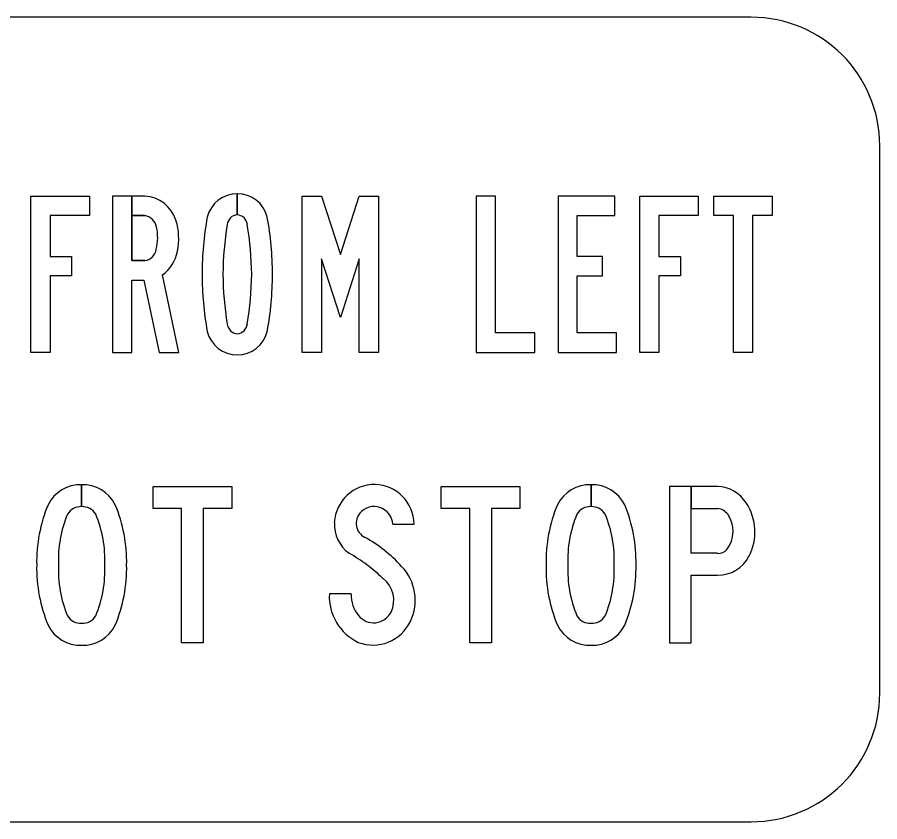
# Model space of a CAD drawing. Extents: x 42133 to 45533, y 41351 to 47951.
# Drawn here: x 44290 to 44309.28, y 47444.77 to 47462.77 of the extents above; entities that cross this region are included whole.
import ezdxf

# ---------------------------------------------------------------- set-up
doc = ezdxf.new("R2010")
doc.units = 0
doc.layers.add('P_TRAF_SIGN_SignDetails', color=7, linetype='Continuous')

msp = doc.modelspace()

# ---------------------------------------------------------------- linework, layer by layer
at = {"layer": 'P_TRAF_SIGN_SignDetails'}
for p, q in [((44306.411, 47462.768), (44276.169, 47462.768)), ((44309.285, 47447.645), (44309.285, 47459.894)), ((44294.922, 47458.82), (44294.922, 47458.351)), ((44294.922, 47458.351), (44294.922, 47458.82)), ((44294.922, 47458.82), (44294.922, 47458.351)), ((44294.922, 47458.351), (44294.922, 47458.82)), ((44291.443, 47451.82), (44291.443, 47452.312)), ((44291.443, 47452.312), (44291.443, 47451.82)), ((44291.443, 47451.82), (44291.443, 47452.312)), ((44291.443, 47452.312), (44291.443, 47451.82)), ((44302.83, 47451.82), (44302.83, 47452.312)), ((44302.83, 47451.82), (44302.83, 47452.312)), ((44302.831, 47452.312), (44302.831, 47451.82)), ((44302.831, 47452.312), (44302.831, 47451.82)), ((44298.399, 47451.428), (44298.878, 47451.428)), ((44298.399, 47451.428), (44298.878, 47451.428)), ((44298.399, 47451.428), (44298.878, 47451.428)), ((44297.468, 47449.869), (44296.981, 47449.869)), ((44297.468, 47449.869), (44296.981, 47449.869)), ((44297.468, 47449.869), (44296.981, 47449.869)), ((44276.169, 47444.771), (44306.411, 47444.771))]:
    msp.add_line(p, q, dxfattribs=at)
for points in [[(44291.217, 47457.419), (44291.217, 47456.981), (44290.738, 47456.981), (44290.738, 47455.269), (44290.308, 47455.269), (44290.308, 47458.767), (44291.617, 47458.767), (44291.617, 47458.33), (44290.738, 47458.33), (44290.738, 47457.419)], [(44291.217, 47457.419), (44291.217, 47456.981), (44290.738, 47456.981), (44290.738, 47455.269), (44290.308, 47455.269), (44290.308, 47458.767), (44291.617, 47458.767), (44291.617, 47458.33), (44290.738, 47458.33), (44290.738, 47457.419)], [(44291.217, 47457.419), (44291.217, 47456.981), (44290.738, 47456.981), (44290.738, 47455.269), (44290.308, 47455.269), (44290.308, 47458.767), (44291.617, 47458.767), (44291.617, 47458.33), (44290.738, 47458.33), (44290.738, 47457.419)], [(44296.373, 47455.269), (44296.373, 47458.767), (44296.804, 47458.767), (44297.226, 47457.458), (44297.648, 47458.767), (44298.079, 47458.767), (44298.079, 47455.269), (44297.648, 47455.269), (44297.648, 47457.362), (44297.226, 47456.053), (44296.804, 47457.362), (44296.804, 47455.269)], [(44296.373, 47455.269), (44296.373, 47458.767), (44296.804, 47458.767), (44297.226, 47457.458), (44297.648, 47458.767), (44298.079, 47458.767), (44298.079, 47455.269), (44297.648, 47455.269), (44297.648, 47457.362), (44297.226, 47456.053), (44296.804, 47457.362), (44296.804, 47455.269)], [(44296.373, 47455.269), (44296.373, 47458.767), (44296.804, 47458.767), (44297.226, 47457.458), (44297.648, 47458.767), (44298.079, 47458.767), (44298.079, 47455.269), (44297.648, 47455.269), (44297.648, 47457.362), (44297.226, 47456.053), (44296.804, 47457.362), (44296.804, 47455.269)], [(44300.696, 47455.706), (44300.696, 47458.767), (44300.265, 47458.767), (44300.265, 47455.269), (44301.575, 47455.269), (44301.575, 47455.706)], [(44300.696, 47455.706), (44300.696, 47458.767), (44300.265, 47458.767), (44300.265, 47455.269), (44301.575, 47455.269), (44301.575, 47455.706)], [(44300.696, 47455.706), (44300.696, 47458.767), (44300.265, 47458.767), (44300.265, 47455.269), (44301.575, 47455.269), (44301.575, 47455.706)], [(44302.523, 47455.706), (44302.523, 47456.981), (44303.086, 47456.981), (44303.086, 47457.419), (44302.523, 47457.419), (44302.523, 47458.33), (44303.363, 47458.33), (44303.363, 47458.767), (44302.092, 47458.767), (44302.092, 47455.269), (44303.401, 47455.269), (44303.401, 47455.706)], [(44302.523, 47455.706), (44302.523, 47456.981), (44303.086, 47456.981), (44303.086, 47457.419), (44302.523, 47457.419), (44302.523, 47458.33), (44303.363, 47458.33), (44303.363, 47458.767), (44302.092, 47458.767), (44302.092, 47455.269), (44303.401, 47455.269), (44303.401, 47455.706)], [(44302.523, 47455.706), (44302.523, 47456.981), (44303.086, 47456.981), (44303.086, 47457.419), (44302.523, 47457.419), (44302.523, 47458.33), (44303.363, 47458.33), (44303.363, 47458.767), (44302.092, 47458.767), (44302.092, 47455.269), (44303.401, 47455.269), (44303.401, 47455.706)], [(44304.827, 47457.419), (44304.827, 47456.981), (44304.349, 47456.981), (44304.349, 47455.269), (44303.918, 47455.269), (44303.918, 47458.767), (44305.228, 47458.767), (44305.228, 47458.33), (44304.349, 47458.33), (44304.349, 47457.419)], [(44304.827, 47457.419), (44304.827, 47456.981), (44304.349, 47456.981), (44304.349, 47455.269), (44303.918, 47455.269), (44303.918, 47458.767), (44305.228, 47458.767), (44305.228, 47458.33), (44304.349, 47458.33), (44304.349, 47457.419)], [(44304.827, 47457.419), (44304.827, 47456.981), (44304.349, 47456.981), (44304.349, 47455.269), (44303.918, 47455.269), (44303.918, 47458.767), (44305.228, 47458.767), (44305.228, 47458.33), (44304.349, 47458.33), (44304.349, 47457.419)], [(44306.882, 47458.33), (44306.443, 47458.33), (44306.443, 47455.269), (44306.012, 47455.269), (44306.012, 47458.33), (44305.572, 47458.33), (44305.572, 47458.767), (44306.882, 47458.767)], [(44306.882, 47458.33), (44306.443, 47458.33), (44306.443, 47455.269), (44306.012, 47455.269), (44306.012, 47458.33), (44305.572, 47458.33), (44305.572, 47458.767), (44306.882, 47458.767)], [(44306.882, 47458.33), (44306.443, 47458.33), (44306.443, 47455.269), (44306.012, 47455.269), (44306.012, 47458.33), (44305.572, 47458.33), (44305.572, 47458.767), (44306.882, 47458.767)], [(44293.678, 47451.78), (44293.041, 47451.78), (44293.041, 47452.27), (44294.798, 47452.27), (44294.798, 47451.78), (44294.161, 47451.78), (44294.161, 47448.771), (44293.678, 47448.771)], [(44293.678, 47451.78), (44293.041, 47451.78), (44293.041, 47452.27), (44294.798, 47452.27), (44294.798, 47451.78), (44294.161, 47451.78), (44294.161, 47448.771), (44293.678, 47448.771)], [(44293.678, 47451.78), (44293.041, 47451.78), (44293.041, 47452.27), (44294.798, 47452.27), (44294.798, 47451.78), (44294.161, 47451.78), (44294.161, 47448.771), (44293.678, 47448.771)], [(44300.121, 47451.78), (44299.483, 47451.78), (44299.483, 47452.27), (44301.241, 47452.27), (44301.241, 47451.78), (44300.603, 47451.78), (44300.603, 47448.771), (44300.121, 47448.771)], [(44300.121, 47451.78), (44299.483, 47451.78), (44299.483, 47452.27), (44301.241, 47452.27), (44301.241, 47451.78), (44300.603, 47451.78), (44300.603, 47448.771), (44300.121, 47448.771)], [(44300.121, 47451.78), (44299.483, 47451.78), (44299.483, 47452.27), (44301.241, 47452.27), (44301.241, 47451.78), (44300.603, 47451.78), (44300.603, 47448.771), (44300.121, 47448.771)]]:
    msp.add_lwpolyline(points, close=True, dxfattribs=at)
for points in [[(44292.854, 47458.767), (44292.134, 47458.767), (44292.134, 47455.269), (44292.565, 47455.269), (44292.565, 47456.885), (44292.835, 47456.885), (44293.175, 47455.269)], [(44292.565, 47458.767), (44292.134, 47458.767), (44292.134, 47455.269), (44292.565, 47455.269), (44292.565, 47456.885), (44292.835, 47456.885), (44293.175, 47455.269), (44293.616, 47455.269), (44293.251, 47457.003)], [(44292.565, 47458.767), (44292.134, 47458.767), (44292.134, 47455.269), (44292.565, 47455.269), (44292.565, 47456.885), (44292.835, 47456.885), (44293.175, 47455.269), (44293.616, 47455.269), (44293.251, 47457.003)], [(44292.854, 47458.767), (44292.565, 47458.767), (44292.565, 47458.33), (44292.854, 47458.33)], [(44292.854, 47457.323), (44292.565, 47457.323), (44292.565, 47458.767)], [(44292.854, 47458.767), (44292.565, 47458.767), (44292.565, 47458.33), (44292.854, 47458.33)], [(44292.854, 47457.323), (44292.565, 47457.323), (44292.565, 47458.767)], [(44292.854, 47458.33), (44292.565, 47458.33), (44292.565, 47457.323), (44292.854, 47457.323)], [(44293.175, 47455.269), (44293.616, 47455.269), (44293.251, 47457.003)], [(44305.661, 47452.27), (44304.584, 47452.27), (44304.584, 47448.771), (44305.066, 47448.771), (44305.066, 47450.286), (44305.661, 47450.286)], [(44305.066, 47452.27), (44304.584, 47452.27), (44304.584, 47448.771), (44305.066, 47448.771), (44305.066, 47450.286), (44305.661, 47450.286)], [(44305.066, 47452.27), (44304.584, 47452.27), (44304.584, 47448.771), (44305.066, 47448.771), (44305.066, 47450.286), (44305.661, 47450.286)], [(44305.661, 47452.27), (44305.066, 47452.27), (44305.066, 47451.78), (44305.661, 47451.78)], [(44305.661, 47450.776), (44305.066, 47450.776), (44305.066, 47452.27)], [(44305.661, 47452.27), (44305.066, 47452.27), (44305.066, 47451.78), (44305.661, 47451.78)], [(44305.661, 47450.776), (44305.066, 47450.776), (44305.066, 47452.27)], [(44305.661, 47450.776), (44305.066, 47450.776), (44305.066, 47451.78), (44305.661, 47451.78)]]:
    msp.add_lwpolyline(points, dxfattribs=at)
for centre, start, end in [((44306.411, 47459.894), 0, 90), ((44306.411, 47447.645), 270, 0)]:
    msp.add_arc(centre, 2.874, start, end, dxfattribs=at)
for centre, major_axis, start_param, end_param in [((44294.914, 47458.126), (0, 0.693), 6.270788, 7.609689), ((44294.914, 47458.126), (0, 0.693), 6.270788, 7.609689), ((44294.914, 47458.126), (0, 0.693), 6.270788, 7.609689), ((44294.93, 47458.126), (0, 0.693), 4.956682, 6.295583), ((44294.93, 47458.126), (0, 0.693), 4.956682, 6.295331), ((44294.93, 47458.126), (0, 0.693), 4.956682, 6.295331), ((44292.815, 47457.981), (0, 0.787), 5.030251, 6.233097), ((44292.815, 47457.981), (0, 0.787), 5.030251, 6.233097), ((44292.815, 47457.981), (0, 0.787), 5.030251, 6.233097), ((44292.802, 47458.01), (0, 0.325), 4.908761, 6.117799), ((44292.802, 47458.01), (0, 0.325), 4.908761, 6.117799), ((44292.802, 47458.01), (0, 0.325), 4.908761, 6.117799), ((44292.233, 47457.815), (0, 1.401), 4.509585, 5.011141), ((44292.233, 47457.815), (0, 1.401), 4.509585, 5.011141), ((44292.233, 47457.815), (0, 1.401), 4.509585, 5.011141), ((44300.769, 47457.05), (0, 6.734), 1.3849, 1.575497), ((44300.769, 47457.05), (0, 6.734), 1.3849, 1.575497), ((44300.769, 47457.05), (0, 6.734), 1.3849, 1.575497), ((44294.947, 47458.096), (0, 0.256), 0.099923, 1.436755), ((44294.947, 47458.096), (0, 0.256), 0.099923, 1.436755), ((44294.947, 47458.096), (0, 0.256), 0.099923, 1.436755), ((44294.897, 47458.096), (0, 0.256), 4.846431, 6.183262), ((44294.897, 47458.096), (0, 0.256), 4.846431, 6.182575), ((44294.897, 47458.096), (0, 0.256), 4.846431, 6.182575), ((44289.075, 47457.05), (0, 6.734), 4.707688, 4.898285), ((44289.075, 47457.05), (0, 6.734), 4.707688, 4.898285), ((44289.075, 47457.05), (0, 6.734), 4.707688, 4.898285), ((44292.114, 47457.834), (0, 1.044), 4.465322, 4.943449), ((44292.114, 47457.834), (0, 1.044), 4.465322, 4.943449), ((44292.114, 47457.834), (0, 1.044), 4.465322, 4.943449), ((44301.445, 47456.96), (0, 6.949), 1.401553, 1.562444), ((44301.445, 47456.96), (0, 6.949), 1.401553, 1.562444), ((44301.445, 47456.96), (0, 6.949), 1.401553, 1.562444), ((44288.399, 47456.96), (0, 6.949), 4.720742, 4.881632), ((44288.399, 47456.96), (0, 6.949), 4.720742, 4.881632), ((44288.399, 47456.96), (0, 6.949), 4.720742, 4.881632), ((44292.813, 47457.626), (0, 0.306), 3.278526, 4.557126), ((44292.813, 47457.626), (0, 0.306), 3.278526, 4.557126), ((44292.813, 47457.626), (0, 0.306), 3.278526, 4.557126), ((44292.755, 47457.697), (0, 0.858), 3.768896, 4.519364), ((44292.755, 47457.697), (0, 0.858), 3.768896, 4.519364), ((44292.755, 47457.697), (0, 0.858), 3.768896, 4.519364), ((44300.769, 47456.986), (0, 6.734), 1.566095, 1.756692), ((44300.769, 47456.986), (0, 6.734), 1.566095, 1.756692), ((44300.769, 47456.986), (0, 6.734), 1.566095, 1.756692), ((44301.445, 47457.076), (0, 6.949), 1.579149, 1.740039), ((44301.445, 47457.076), (0, 6.949), 1.579149, 1.740039), ((44301.445, 47457.076), (0, 6.949), 1.579149, 1.740039), ((44288.399, 47457.076), (0, 6.949), 4.543146, 4.704036), ((44288.399, 47457.076), (0, 6.949), 4.543146, 4.704036), ((44288.399, 47457.076), (0, 6.949), 4.543146, 4.704036), ((44289.075, 47456.986), (0, 6.734), 4.526493, 4.71709), ((44289.075, 47456.986), (0, 6.734), 4.526493, 4.71709), ((44289.075, 47456.986), (0, 6.734), 4.526493, 4.71709), ((44294.947, 47455.94), (0, 0.256), 1.704838, 3.04167), ((44294.947, 47455.94), (0, 0.256), 1.704838, 3.04167), ((44294.947, 47455.94), (0, 0.256), 1.704838, 3.04167), ((44294.897, 47455.94), (0, 0.256), 3.241516, 4.578347), ((44294.897, 47455.94), (0, 0.256), 3.241516, 4.578347), ((44294.897, 47455.94), (0, 0.256), 3.241516, 4.578347), ((44294.914, 47455.909), (0, 0.693), 1.815089, 3.15399), ((44294.914, 47455.909), (0, 0.693), 1.815089, 3.15399), ((44294.914, 47455.909), (0, 0.693), 1.815089, 3.15399), ((44294.93, 47455.909), (0, 0.693), 3.129195, 4.468096), ((44294.93, 47455.909), (0, 0.693), 3.129195, 4.468096), ((44294.93, 47455.909), (0, 0.693), 3.129195, 4.468096), ((44291.414, 47451.488), (0, 0.824), 6.248265, 7.383959), ((44291.414, 47451.488), (0, 0.824), 6.248265, 7.383959), ((44291.414, 47451.488), (0, 0.824), 6.248265, 7.383959), ((44291.471, 47451.488), (0, 0.824), 5.182411, 6.318105), ((44291.471, 47451.488), (0, 0.824), 5.182411, 6.317893), ((44291.471, 47451.488), (0, 0.824), 5.182411, 6.317893), ((44297.984, 47451.407), (0, 0.908), 4.736267, 7.790596), ((44297.984, 47451.407), (0, 0.908), 4.736267, 7.790596), ((44297.984, 47451.407), (0, 0.908), 4.736267, 7.790596), ((44302.802, 47451.488), (0, 0.824), 6.248265, 7.383959), ((44302.802, 47451.488), (0, 0.824), 6.248265, 7.383959), ((44302.802, 47451.488), (0, 0.824), 6.248265, 7.383959), ((44302.859, 47451.488), (0, 0.824), 5.182411, 6.318105), ((44302.859, 47451.488), (0, 0.824), 5.182411, 6.317893), ((44302.859, 47451.488), (0, 0.824), 5.182411, 6.317893), ((44305.643, 47451.482), (0, 0.788), 5.276851, 6.259896), ((44305.643, 47451.482), (0, 0.788), 5.276851, 6.259896), ((44305.643, 47451.482), (0, 0.788), 5.276851, 6.259896), ((44293.705, 47450.58), (0, 3.318), 1.174158, 1.59042), ((44293.705, 47450.58), (0, 3.318), 1.174158, 1.59042), ((44293.705, 47450.58), (0, 3.318), 1.174158, 1.59042), ((44289.181, 47450.58), (0, 3.318), 4.692766, 5.109028), ((44289.181, 47450.58), (0, 3.318), 4.692766, 5.109028), ((44289.181, 47450.58), (0, 3.318), 4.692766, 5.109028), ((44297.98, 47451.396), (0, 0.427), 4.786904, 7.140738), ((44297.98, 47451.396), (0, 0.427), 4.786904, 7.140738), ((44297.98, 47451.396), (0, 0.427), 4.786904, 7.140738), ((44305.092, 47450.58), (0, 3.318), 1.174158, 1.59042), ((44305.092, 47450.58), (0, 3.318), 1.174158, 1.59042), ((44305.092, 47450.58), (0, 3.318), 1.174158, 1.59042), ((44300.569, 47450.58), (0, 3.318), 4.692766, 5.109028), ((44300.569, 47450.58), (0, 3.318), 4.692766, 5.109028), ((44300.569, 47450.58), (0, 3.318), 4.692766, 5.109028), ((44305.34, 47451.253), (0, 1.171), 4.228611, 5.30173), ((44305.34, 47451.253), (0, 1.171), 4.228611, 5.30173), ((44305.34, 47451.253), (0, 1.171), 4.228611, 5.30173), ((44291.424, 47451.468), (0, 0.352), 6.22959, 7.30809), ((44291.424, 47451.468), (0, 0.352), 6.22959, 7.30809), ((44291.424, 47451.468), (0, 0.352), 6.22959, 7.30809), ((44291.461, 47451.468), (0, 0.352), 5.258281, 6.33678), ((44291.461, 47451.468), (0, 0.352), 5.258281, 6.336283), ((44291.461, 47451.468), (0, 0.352), 5.258281, 6.336283), ((44297.927, 47451.45), (0, 0.352), 0.87378, 2.656959), ((44297.927, 47451.45), (0, 0.352), 0.87378, 2.656959), ((44297.927, 47451.45), (0, 0.352), 0.87378, 2.656959), ((44302.812, 47451.468), (0, 0.352), 6.22959, 7.30809), ((44302.812, 47451.468), (0, 0.352), 6.22959, 7.30809), ((44302.812, 47451.468), (0, 0.352), 6.22959, 7.30809), ((44302.849, 47451.468), (0, 0.352), 5.258281, 6.33678), ((44302.849, 47451.468), (0, 0.352), 5.258281, 6.336283), ((44302.849, 47451.468), (0, 0.352), 5.258281, 6.336283), ((44305.629, 47451.459), (0, 0.322), 5.344449, 6.183368), ((44305.629, 47451.459), (0, 0.322), 5.344449, 6.183368), ((44305.629, 47451.459), (0, 0.322), 5.344449, 6.183368), ((44293.49, 47450.633), (0, 2.606), 1.169623, 1.616135), ((44293.49, 47450.633), (0, 2.606), 1.169623, 1.616135), ((44293.49, 47450.633), (0, 2.606), 1.169623, 1.616135), ((44289.395, 47450.633), (0, 2.606), 4.667051, 5.113562), ((44289.395, 47450.633), (0, 2.606), 4.667051, 5.113562), ((44289.395, 47450.633), (0, 2.606), 4.667051, 5.113562), ((44304.878, 47450.633), (0, 2.606), 1.169623, 1.616135), ((44304.878, 47450.633), (0, 2.606), 1.169623, 1.616135), ((44304.878, 47450.633), (0, 2.606), 1.169623, 1.616135), ((44300.783, 47450.633), (0, 2.606), 4.667051, 5.113562), ((44300.783, 47450.633), (0, 2.606), 4.667051, 5.113562), ((44300.783, 47450.633), (0, 2.606), 4.667051, 5.113562), ((44305.36, 47451.268), (0, 0.656), 4.048017, 5.334419), ((44305.36, 47451.268), (0, 0.656), 4.048017, 5.334419), ((44305.36, 47451.268), (0, 0.656), 4.048017, 5.334419), ((44297.894, 47451.435), (0, 0.815), 1.534831, 2.511766), ((44297.894, 47451.435), (0, 0.815), 1.534831, 2.511766), ((44297.894, 47451.435), (0, 0.815), 1.534831, 2.511766), ((44296.178, 47448.194), (0, 3.357), 5.462886, 5.782242), ((44296.178, 47448.194), (0, 3.357), 5.462886, 5.782242), ((44296.178, 47448.194), (0, 3.357), 5.462886, 5.782242), ((44295.759, 47447.659), (0, 3.544), 5.515137, 5.786988), ((44295.759, 47447.659), (0, 3.544), 5.515137, 5.786988), ((44295.759, 47447.659), (0, 3.544), 5.515137, 5.786988), ((44305.676, 47451.038), (0, 0.263), 3.082992, 3.98323), ((44305.676, 47451.038), (0, 0.263), 3.082992, 3.98323), ((44305.676, 47451.038), (0, 0.263), 3.082992, 3.98323), ((44305.671, 47451.078), (0, 0.792), 3.128753, 4.226983), ((44305.671, 47451.078), (0, 0.792), 3.128753, 4.226983), ((44305.671, 47451.078), (0, 0.792), 3.128753, 4.226983), ((44293.705, 47450.45), (0, 3.318), 1.551173, 1.967435), ((44293.705, 47450.45), (0, 3.318), 1.551173, 1.967435), ((44293.705, 47450.45), (0, 3.318), 1.551173, 1.967435), ((44293.49, 47450.397), (0, 2.606), 1.525458, 1.97197), ((44293.49, 47450.397), (0, 2.606), 1.525458, 1.97197), ((44293.49, 47450.397), (0, 2.606), 1.525458, 1.97197), ((44289.395, 47450.397), (0, 2.606), 4.311216, 4.757727), ((44289.395, 47450.397), (0, 2.606), 4.311216, 4.757727), ((44289.395, 47450.397), (0, 2.606), 4.311216, 4.757727), ((44289.181, 47450.45), (0, 3.318), 4.31575, 4.732012), ((44289.181, 47450.45), (0, 3.318), 4.31575, 4.732012), ((44289.181, 47450.45), (0, 3.318), 4.31575, 4.732012), ((44305.092, 47450.45), (0, 3.318), 1.551173, 1.967435), ((44305.092, 47450.45), (0, 3.318), 1.551173, 1.967435), ((44305.092, 47450.45), (0, 3.318), 1.551173, 1.967435), ((44304.878, 47450.397), (0, 2.606), 1.525458, 1.97197), ((44304.878, 47450.397), (0, 2.606), 1.525458, 1.97197), ((44304.878, 47450.397), (0, 2.606), 1.525458, 1.97197), ((44300.783, 47450.397), (0, 2.606), 4.311216, 4.757727), ((44300.783, 47450.397), (0, 2.606), 4.311216, 4.757727), ((44300.783, 47450.397), (0, 2.606), 4.311216, 4.757727), ((44300.569, 47450.45), (0, 3.318), 4.31575, 4.732012), ((44300.569, 47450.45), (0, 3.318), 4.31575, 4.732012), ((44300.569, 47450.45), (0, 3.318), 4.31575, 4.732012), ((44297.832, 47449.725), (0, 1.085), 4.260987, 5.485755), ((44297.832, 47449.725), (0, 1.085), 4.260987, 5.485755), ((44297.832, 47449.725), (0, 1.085), 4.260987, 5.485755), ((44297.823, 47449.727), (0, 0.606), 4.254409, 5.632398), ((44297.823, 47449.727), (0, 0.606), 4.254409, 5.632398), ((44297.823, 47449.727), (0, 0.606), 4.254409, 5.632398), ((44298.106, 47449.818), (0, 1.144), 1.526364, 2.701682), ((44298.106, 47449.818), (0, 1.144), 1.526364, 2.701682), ((44298.106, 47449.818), (0, 1.144), 1.526364, 2.701682), ((44298.153, 47449.836), (0, 0.696), 1.524757, 2.28214), ((44298.153, 47449.836), (0, 0.696), 1.524757, 2.28214), ((44298.153, 47449.836), (0, 0.696), 1.524757, 2.28214), ((44291.424, 47449.562), (0, 0.352), 2.116688, 3.195188), ((44291.424, 47449.562), (0, 0.352), 2.116688, 3.195188), ((44291.424, 47449.562), (0, 0.352), 2.116688, 3.195188), ((44291.461, 47449.562), (0, 0.352), 3.087997, 4.166497), ((44291.461, 47449.562), (0, 0.352), 3.087997, 4.166497), ((44291.461, 47449.562), (0, 0.352), 3.087997, 4.166497), ((44297.971, 47449.665), (0, 0.444), 2.261787, 4.23006), ((44297.971, 47449.665), (0, 0.444), 2.261787, 4.23006), ((44297.971, 47449.665), (0, 0.444), 2.261787, 4.23006), ((44302.812, 47449.562), (0, 0.352), 2.116688, 3.195188), ((44302.812, 47449.562), (0, 0.352), 2.116688, 3.195188), ((44302.812, 47449.562), (0, 0.352), 2.116688, 3.195188), ((44302.849, 47449.562), (0, 0.352), 3.087997, 4.166497), ((44302.849, 47449.562), (0, 0.352), 3.087997, 4.166497), ((44302.849, 47449.562), (0, 0.352), 3.087997, 4.166497), ((44291.414, 47449.542), (0, 0.824), 2.040819, 3.176513), ((44291.414, 47449.542), (0, 0.824), 2.040819, 3.176513), ((44291.414, 47449.542), (0, 0.824), 2.040819, 3.176513), ((44291.471, 47449.542), (0, 0.824), 3.106673, 4.242367), ((44291.471, 47449.542), (0, 0.824), 3.106673, 4.242367), ((44291.471, 47449.542), (0, 0.824), 3.106673, 4.242367), ((44297.953, 47449.675), (0, 0.952), 2.786047, 4.251692), ((44297.953, 47449.675), (0, 0.952), 2.786047, 4.251692), ((44297.953, 47449.675), (0, 0.952), 2.786047, 4.251692), ((44302.802, 47449.542), (0, 0.824), 2.040819, 3.176513), ((44302.802, 47449.542), (0, 0.824), 2.040819, 3.176513), ((44302.802, 47449.542), (0, 0.824), 2.040819, 3.176513), ((44302.859, 47449.542), (0, 0.824), 3.106673, 4.242367), ((44302.859, 47449.542), (0, 0.824), 3.106673, 4.242367), ((44302.859, 47449.542), (0, 0.824), 3.106673, 4.242367)]:
    msp.add_ellipse(centre, major_axis=major_axis, ratio=0.985, start_param=start_param, end_param=end_param, dxfattribs=at)

doc.saveas('drawing.dxf')
